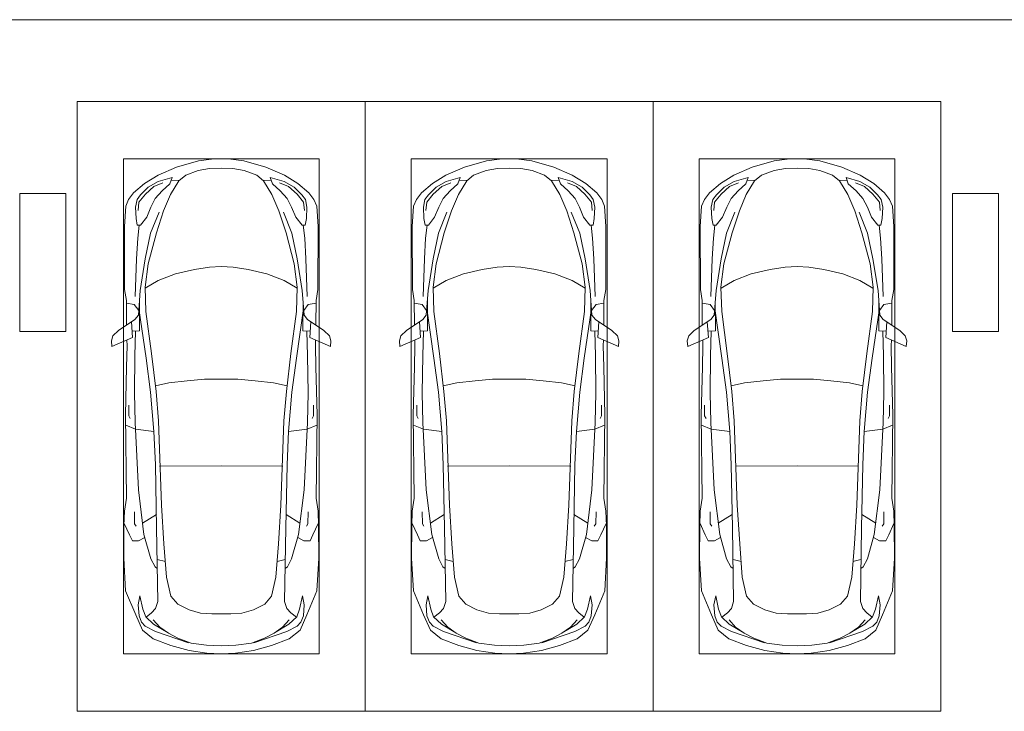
# Model space of a CAD drawing. Header units: millimetres. Extents: x -32229 to 291619, y -13689 to 125138.
# Tile 535 of 565: x 97535 to 106085, y 104350 to 110360. Entities that reach past the tile are written whole.
import ezdxf

# ---------------------------------------------------------------- set-up
doc = ezdxf.new("R2010")
doc.units = ezdxf.units.MM
for name, color, linetype, lineweight in [('A-DETL-GENF-OTLN', 7, 'Continuous', 18), ('A-FLOR-____-OTLN', 7, 'Continuous', 18), ('C-PRKG-____-OTLN', 7, 'Continuous', 18), ('S-COLS-____-MCUT', 7, 'Continuous', 40)]:
    doc.layers.add(name, color=color, linetype=linetype, lineweight=lineweight)

# ---------------------------------------------------------------- blocks, each defined once
blk = doc.blocks.new('АР_Машиноместо - 5300x2500_С-V37--02 ЭМ')
at = {"layer": 'A-DETL-GENF-OTLN', "color": 253, "lineweight": 13, "true_color": 0xaaaaaa}
for p, q in [((1165.1, -503.1), (1052.6, -517.5)), ((1250, -500), (1165.1, -503.1)), ((1250, -500), (1334.9, -503.1)), ((1334.9, -503.1), (1447.4, -517.5)), ((861.8, -571.6), (701.8, -640.4)), ((1052.6, -517.5), (861.8, -571.6)), ((1148.8, -583), (1050.7, -599.4)), ((1250, -581.6), (1148.8, -583)), ((1250, -581.6), (1351.2, -583)), ((1351.2, -583), (1449.3, -599.4)), ((1447.4, -517.5), (1638.2, -571.6)), ((1638.2, -571.6), (1798.2, -640.4)), ((701.8, -640.4), (584.4, -714.6)), ((824.6, -660.9), (703.5, -696.4)), ((804.5, -715.7), (824.6, -660.9)), ((941.4, -642.2), (881.5, -691.6)), ((1050.7, -599.4), (941.4, -642.2)), ((1449.3, -599.4), (1558.6, -642.2)), ((1558.6, -642.2), (1618.5, -691.6)), ((1695.5, -715.7), (1675.4, -660.9)), ((1675.4, -660.9), (1796.5, -696.4)), ((1798.2, -640.4), (1915.6, -714.6)), ((584.4, -714.6), (489, -795.6)), ((616.5, -746.4), (550, -812.3)), ((703.5, -696.4), (616.5, -746.4)), ((737.5, -778.3), (804.5, -715.7)), ((881.5, -691.6), (809.1, -809.4)), ((888.4, -685.9), (815.2, -686.6)), ((1611.6, -685.9), (1684.8, -686.6)), ((1618.5, -691.6), (1690.9, -809.4)), ((1762.5, -778.3), (1695.5, -715.7)), ((1796.5, -696.4), (1883.5, -746.4)), ((1883.5, -746.4), (1950, -812.3)), ((1915.6, -714.6), (2011, -795.6)), ((445.9, -853.1), (420.9, -910.7)), ((489, -795.6), (445.9, -853.1)), ((519.1, -851.5), (505.7, -920)), ((550, -812.3), (519.1, -851.5)), ((639.1, -920), (677.4, -843.7)), ((677.4, -843.7), (737.5, -778.3)), ((809.1, -809.4), (749.2, -950.3)), ((1690.9, -809.4), (1750.8, -950.3)), ((1822.6, -843.7), (1762.5, -778.3)), ((1860.9, -920), (1822.6, -843.7)), ((1950, -812.3), (1980.9, -851.5)), ((1980.9, -851.5), (1994.3, -920)), ((2011, -795.6), (2054.1, -853.1)), ((2054.1, -853.1), (2079.1, -910.7)), ((420.9, -910.7), (409.5, -1087)), ((505.7, -920), (510.2, -1018.7)), ((603.4, -1004.8), (639.1, -920)), ((1896.6, -1004.8), (1860.9, -920)), ((1994.3, -920), (1989.8, -1018.7)), ((2079.1, -910.7), (2090.5, -1087)), ((510.2, -1018.7), (521.5, -1074.5)), ((548.5, -1076.2), (603.4, -1004.8)), ((749.2, -950.3), (687.4, -1141)), ((1750.8, -950.3), (1812.6, -1141)), ((1951.5, -1076.2), (1896.6, -1004.8)), ((1989.8, -1018.7), (1978.5, -1074.5)), ((409.5, -1087), (410.6, -1634.2)), ((521.5, -1074.5), (548.5, -1076.2)), ((1978.5, -1074.5), (1951.5, -1076.2)), ((2090.5, -1087), (2089.4, -1634.2)), ((687.4, -1141), (615.4, -1410.3)), ((1812.6, -1141), (1884.6, -1410.3)), ((615.4, -1410.3), (589.4, -1615.5)), ((1016.6, -1459.9), (1146.9, -1439.4)), ((1146.9, -1439.4), (1250, -1434.1)), ((1353.1, -1439.4), (1250, -1434.1)), ((1483.4, -1459.9), (1353.1, -1439.4)), ((1884.6, -1410.3), (1910.6, -1615.5)), ((703.6, -1557.1), (852.8, -1499)), ((852.8, -1499), (1016.6, -1459.9)), ((1647.2, -1499), (1483.4, -1459.9)), ((1796.4, -1557.1), (1647.2, -1499)), ((589.4, -1615.5), (595.8, -1824.8)), ((590.4, -1624.3), (703.6, -1557.1)), ((1909.6, -1624.3), (1796.4, -1557.1)), ((1910.6, -1615.5), (1904.2, -1824.8)), ((410.6, -1634.2), (426.5, -1730.9)), ((546.5, -1642.6), (530.6, -1857.6)), ((1953.5, -1642.6), (1969.4, -1857.6)), ((2089.4, -1634.2), (2073.5, -1730.9)), ((426.5, -1730.9), (427.5, -1943)), ((495, -1765.3), (426.6, -1753.4)), ((533.6, -1816.8), (495, -1765.3)), ((540.9, -1993.7), (539.8, -1733.1)), ((1959.1, -1993.7), (1960.2, -1733.1)), ((1966.4, -1816.8), (2005, -1765.3)), ((2005, -1765.3), (2073.4, -1753.4)), ((2073.5, -1730.9), (2072.5, -1943)), ((530.6, -1857.6), (500.6, -1894.5)), ((597, -2231), (535, -1798.3)), ((595.8, -1824.8), (644.6, -2191.8)), ((1904.2, -1824.8), (1855.4, -2191.8)), ((1903, -2231), (1965, -1798.3)), ((1969.4, -1857.6), (1999.4, -1894.5)), ((500.6, -1894.5), (357.8, -1990.1)), ((479.9, -2052.9), (471, -1914.3)), ((1999.4, -1894.5), (2142.2, -1990.1)), ((2020.1, -2052.9), (2029, -1914.3)), ((309.5, -2036.1), (296.8, -2079.9)), ((357.8, -1990.1), (309.5, -2036.1)), ((540.9, -1993.7), (476.3, -1997.9)), ((505.9, -1996), (500, -2210.1)), ((1959.1, -1993.7), (2023.7, -1997.9)), ((1994.1, -1996), (2000, -2210.1)), ((2142.2, -1990.1), (2190.5, -2036.1)), ((2190.5, -2036.1), (2203.2, -2079.9)), ((296.8, -2079.9), (301.4, -2130.5)), ((301.4, -2130.5), (479.9, -2052.9)), ((428.2, -2308.5), (432.3, -2119.9)), ((432.3, -2119.9), (430.7, -2073.9)), ((2198.6, -2130.5), (2020.1, -2052.9)), ((2067.7, -2119.9), (2069.3, -2073.9)), ((2071.8, -2308.5), (2067.7, -2119.9)), ((2203.2, -2079.9), (2198.6, -2130.5)), ((500, -2210.1), (495.7, -2532.3)), ((644.6, -2191.8), (684.2, -2522.3)), ((1855.4, -2191.8), (1815.8, -2522.3)), ((2000, -2210.1), (2004.3, -2532.3)), ((417.5, -2723), (428.2, -2308.5)), ((636.6, -2526.5), (597, -2231)), ((1863.4, -2526.5), (1903, -2231)), ((2082.5, -2723), (2071.8, -2308.5)), ((495.7, -2532.3), (501.4, -2789.7)), ((636.6, -2526.5), (665.8, -2867.4)), ((684.2, -2522.3), (704.9, -2775.5)), ((1815.8, -2522.3), (1795.1, -2775.5)), ((1863.4, -2526.5), (1834.2, -2867.4)), ((2004.3, -2532.3), (1998.6, -2789.7)), ((447.8, -2638.7), (447.8, -2733.7)), ((2052.2, -2638.7), (2052.2, -2733.7)), ((426.5, -3446.8), (417.5, -2723)), ((447.8, -2733.7), (459.7, -2756.2)), ((2052.2, -2733.7), (2040.3, -2756.2)), ((2073.5, -3446.8), (2082.5, -2723)), ((505.1, -2846.9), (420.9, -2813.3)), ((501.4, -2789.7), (530.9, -3374.8)), ((704.9, -2775.5), (731.2, -3507.6)), ((1795.1, -2775.5), (1768.8, -3507.6)), ((1998.6, -2789.7), (1969.1, -3374.8)), ((1994.9, -2846.9), (2079.1, -2813.3)), ((665.8, -2867.4), (505.1, -2846.9)), ((665.6, -2864.6), (678.7, -3159.5)), ((1834.4, -2864.6), (1821.3, -3159.5)), ((1834.2, -2867.4), (1994.9, -2846.9)), ((678.7, -3159.5), (689.3, -3705.5)), ((1821.3, -3159.5), (1810.7, -3705.5)), ((530.9, -3374.8), (578.7, -3762.9)), ((1969.1, -3374.8), (1921.3, -3762.9)), ((409.5, -3560), (426.5, -3446.8)), ((2090.5, -3560), (2073.5, -3446.8)), ((405.6, -3688.5), (409.5, -3560)), ((495.5, -3566.1), (496.8, -3671.6)), ((687.1, -3588.8), (566.5, -3663.9)), ((731.2, -3507.6), (752.2, -3845.6)), ((1768.8, -3507.6), (1747.8, -3845.6)), ((1812.9, -3588.8), (1933.5, -3663.9)), ((2004.5, -3566.1), (2003.2, -3671.6)), ((2094.4, -3688.5), (2090.5, -3560)), ((408.2, -3667), (453.1, -3766.3)), ((496.8, -3671.6), (510.1, -3691.5)), ((2003.2, -3671.6), (1989.9, -3691.5)), ((2091.8, -3667), (2046.9, -3766.3)), ((403.4, -3968), (405.6, -3688.5)), ((689.3, -3705.5), (699.7, -4345.5)), ((1810.7, -3705.5), (1800.3, -4345.5)), ((2096.6, -3968), (2094.4, -3688.5)), ((453.1, -3766.3), (478.4, -3819.3)), ((478.4, -3819.3), (532.5, -3818.1)), ((532.5, -3818.1), (585.5, -3790.5)), ((578.7, -3762.9), (638.7, -3975.4)), ((752.2, -3845.6), (774.4, -4132.9)), ((1747.8, -3845.6), (1725.6, -4132.9)), ((1921.3, -3762.9), (1861.3, -3975.4)), ((1967.5, -3818.1), (1914.5, -3790.5)), ((2021.6, -3819.3), (1967.5, -3818.1)), ((2046.9, -3766.3), (2021.6, -3819.3)), ((419.6, -4254.2), (403.4, -3968)), ((638.7, -3975.4), (675.2, -4045.5)), ((1861.3, -3975.4), (1824.8, -4045.5)), ((2080.4, -4254.2), (2096.6, -3968)), ((675.2, -4045.5), (694.6, -4057.6)), ((1824.8, -4045.5), (1805.4, -4057.6)), ((774.4, -4132.9), (812.5, -4298.9)), ((1725.6, -4132.9), (1687.5, -4298.9)), ((507.1, -4462.6), (419.6, -4254.2)), ((1992.9, -4462.6), (2080.4, -4254.2)), ((543.7, -4295.1), (528.4, -4374.7)), ((569.5, -4413.1), (543.7, -4295.1)), ((699.7, -4345.5), (679.6, -4406.3)), ((812.5, -4298.9), (872.7, -4370.2)), ((1687.5, -4298.9), (1627.3, -4370.2)), ((1800.3, -4345.5), (1820.4, -4406.3)), ((1930.5, -4413.1), (1956.3, -4295.1)), ((1956.3, -4295.1), (1971.6, -4374.7)), ((528.4, -4374.7), (536.4, -4471.4)), ((594.6, -4479.3), (569.5, -4413.1)), ((645, -4445.5), (597.3, -4481.4)), ((679.6, -4406.3), (645, -4445.5)), ((872.7, -4370.2), (970.5, -4419.3)), ((970.5, -4419.3), (1069.6, -4447.3)), ((1529.5, -4419.3), (1430.4, -4447.3)), ((1627.3, -4370.2), (1529.5, -4419.3)), ((1820.4, -4406.3), (1855, -4445.5)), ((1855, -4445.5), (1902.7, -4481.4)), ((1905.4, -4479.3), (1930.5, -4413.1)), ((1971.6, -4374.7), (1963.6, -4471.4)), ((565.9, -4595.1), (507.1, -4462.6)), ((536.4, -4471.4), (557.5, -4525.7)), ((557.5, -4525.7), (590.7, -4560.1)), ((661.8, -4543.1), (594.6, -4479.3)), ((717.1, -4568.9), (659.6, -4505.3)), ((1069.6, -4447.3), (1167.1, -4453.2)), ((1167.1, -4453.2), (1250, -4453.9)), ((1332.9, -4453.2), (1250, -4453.9)), ((1430.4, -4447.3), (1332.9, -4453.2)), ((1782.9, -4568.9), (1840.4, -4505.3)), ((1838.2, -4543.1), (1905.4, -4479.3)), ((1942.5, -4525.7), (1909.3, -4560.1)), ((1934.1, -4595.1), (1992.9, -4462.6)), ((1963.6, -4471.4), (1942.5, -4525.7)), ((659.1, -4669.9), (565.9, -4595.1)), ((590.7, -4560.1), (680.7, -4606.5)), ((788.5, -4617.7), (661.8, -4543.1)), ((680.7, -4606.5), (967, -4703.6)), ((791.3, -4619.7), (717.1, -4568.9)), ((1819.3, -4606.5), (1533, -4703.6)), ((1708.7, -4619.7), (1782.9, -4568.9)), ((1711.5, -4617.7), (1838.2, -4543.1)), ((1909.3, -4560.1), (1819.3, -4606.5)), ((1840.9, -4669.9), (1934.1, -4595.1)), ((812.7, -4729.4), (659.1, -4669.9)), ((873.9, -4665.1), (791.3, -4619.7)), ((988.2, -4706.7), (873.9, -4665.1)), ((1511.8, -4706.7), (1626.1, -4665.1)), ((1626.1, -4665.1), (1708.7, -4619.7)), ((1687.3, -4729.4), (1840.9, -4669.9)), ((970.2, -4771.8), (812.7, -4729.4)), ((1126.4, -4794.1), (970.2, -4771.8)), ((1122.2, -4726.4), (988.2, -4706.7)), ((1250, -4731.7), (1122.2, -4726.4)), ((1250, -4731.7), (1377.8, -4726.4)), ((1373.6, -4794.1), (1529.8, -4771.8)), ((1377.8, -4726.4), (1511.8, -4706.7)), ((1529.8, -4771.8), (1687.3, -4729.4)), ((1250, -4800), (1126.4, -4794.1)), ((1250, -4800), (1373.6, -4794.1))]:
    blk.add_line(p, q, dxfattribs=at)
at = {"layer": 'A-DETL-GENF-OTLN', "color": 254, "lineweight": 13, "true_color": 0xd4d4d4}
for p, q in [((664.7, -739.9), (591.7, -805)), ((742.6, -707.8), (664.7, -739.9)), ((1757.4, -707.8), (1835.3, -739.9)), ((1835.3, -739.9), (1908.3, -805)), ((591.7, -805), (534.5, -874.4)), ((1908.3, -805), (1965.5, -874.4)), ((534.5, -874.4), (528.1, -949.5)), ((1965.5, -874.4), (1971.9, -949.5)), ((710.2, -962.8), (636.7, -1146)), ((1789.8, -962.8), (1863.3, -1146)), ((537.4, -1076.1), (524.9, -1188.6)), ((1962.6, -1076.1), (1975.1, -1188.6)), ((524.9, -1188.6), (513.9, -1368.9)), ((636.7, -1146), (590.3, -1367.8)), ((1863.3, -1146), (1909.7, -1367.8)), ((1975.1, -1188.6), (1986.1, -1368.9)), ((590.3, -1367.8), (546.5, -1642.6)), ((1909.7, -1367.8), (1953.5, -1642.6)), ((513.9, -1368.9), (502.3, -1696.3)), ((1986.1, -1368.9), (1997.7, -1696.3)), ((677.9, -2473), (794.6, -2446)), ((794.6, -2446), (955.7, -2426.8)), ((955.7, -2426.8), (1105.5, -2413.7)), ((1105.5, -2413.7), (1250, -2412.9)), ((1394.5, -2413.7), (1250, -2412.9)), ((1544.3, -2426.8), (1394.5, -2413.7)), ((1705.4, -2446), (1544.3, -2426.8)), ((1822.1, -2473), (1705.4, -2446)), ((715.1, -3168.3), (1250, -3167.3)), ((1784.9, -3168.3), (1250, -3167.3)), ((694.6, -3980.4), (765.1, -3996.8)), ((1805.4, -3980.4), (1734.9, -3996.8))]:
    blk.add_line(p, q, dxfattribs=at)
at = {"layer": 'C-PRKG-____-OTLN', "color": 253, "lineweight": 13, "true_color": 0xaaaaaa}
for p, q in [((2500, 0), (0, 0)), ((0, 0), (0, -5300)), ((2500, 0), (2500, -5300)), ((400, -500), (400, -4800)), ((400, -500), (2100, -500)), ((2100, -500), (2100, -4800)), ((400, -4800), (2100, -4800)), ((2500, -5300), (0, -5300))]:
    blk.add_line(p, q, dxfattribs=at)
blk = doc.blocks.new('АР_Машиноместо - 5300x2500_С-V38--02 ЭМ')
at = {"layer": 'A-DETL-GENF-OTLN', "color": 253, "lineweight": 13, "true_color": 0xaaaaaa}
for p, q in [((1126.4, 4794.1), (970.2, 4771.8)), ((1250, 4800), (1126.4, 4794.1)), ((1250, 4800), (1373.6, 4794.1)), ((1373.6, 4794.1), (1529.8, 4771.8)), ((812.7, 4729.4), (659.1, 4669.9)), ((680.7, 4606.5), (967, 4703.6)), ((970.2, 4771.8), (812.7, 4729.4)), ((988.2, 4706.7), (873.9, 4665.1)), ((1122.2, 4726.4), (988.2, 4706.7)), ((1250, 4731.7), (1122.2, 4726.4)), ((1250, 4731.7), (1377.8, 4726.4)), ((1377.8, 4726.4), (1511.8, 4706.7)), ((1511.8, 4706.7), (1626.1, 4665.1)), ((1529.8, 4771.8), (1687.3, 4729.4)), ((1819.3, 4606.5), (1533, 4703.6)), ((1687.3, 4729.4), (1840.9, 4669.9)), ((659.1, 4669.9), (565.9, 4595.1)), ((788.5, 4617.7), (661.8, 4543.1)), ((791.3, 4619.7), (717.1, 4568.9)), ((873.9, 4665.1), (791.3, 4619.7)), ((1626.1, 4665.1), (1708.7, 4619.7)), ((1708.7, 4619.7), (1782.9, 4568.9)), ((1711.5, 4617.7), (1838.2, 4543.1)), ((1840.9, 4669.9), (1934.1, 4595.1)), ((565.9, 4595.1), (507.1, 4462.6)), ((557.5, 4525.7), (590.7, 4560.1)), ((590.7, 4560.1), (680.7, 4606.5)), ((661.8, 4543.1), (594.6, 4479.3)), ((717.1, 4568.9), (659.6, 4505.3)), ((1782.9, 4568.9), (1840.4, 4505.3)), ((1909.3, 4560.1), (1819.3, 4606.5)), ((1838.2, 4543.1), (1905.4, 4479.3)), ((1942.5, 4525.7), (1909.3, 4560.1)), ((1934.1, 4595.1), (1992.9, 4462.6)), ((507.1, 4462.6), (419.6, 4254.2)), ((528.4, 4374.7), (536.4, 4471.4)), ((536.4, 4471.4), (557.5, 4525.7)), ((594.6, 4479.3), (569.5, 4413.1)), ((645, 4445.5), (597.3, 4481.4)), ((970.5, 4419.3), (1069.6, 4447.3)), ((1069.6, 4447.3), (1167.1, 4453.2)), ((1167.1, 4453.2), (1250, 4453.9)), ((1332.9, 4453.2), (1250, 4453.9)), ((1430.4, 4447.3), (1332.9, 4453.2)), ((1529.5, 4419.3), (1430.4, 4447.3)), ((1855, 4445.5), (1902.7, 4481.4)), ((1905.4, 4479.3), (1930.5, 4413.1)), ((1963.6, 4471.4), (1942.5, 4525.7)), ((1971.6, 4374.7), (1963.6, 4471.4)), ((1992.9, 4462.6), (2080.4, 4254.2)), ((543.7, 4295.1), (528.4, 4374.7)), ((569.5, 4413.1), (543.7, 4295.1)), ((679.6, 4406.3), (645, 4445.5)), ((699.7, 4345.5), (679.6, 4406.3)), ((812.5, 4298.9), (872.7, 4370.2)), ((872.7, 4370.2), (970.5, 4419.3)), ((1627.3, 4370.2), (1529.5, 4419.3)), ((1687.5, 4298.9), (1627.3, 4370.2)), ((1800.3, 4345.5), (1820.4, 4406.3)), ((1820.4, 4406.3), (1855, 4445.5)), ((1930.5, 4413.1), (1956.3, 4295.1)), ((1956.3, 4295.1), (1971.6, 4374.7)), ((689.3, 3705.5), (699.7, 4345.5)), ((774.4, 4132.9), (812.5, 4298.9)), ((1725.6, 4132.9), (1687.5, 4298.9)), ((1810.7, 3705.5), (1800.3, 4345.5)), ((419.6, 4254.2), (403.4, 3968)), ((2080.4, 4254.2), (2096.6, 3968)), ((752.2, 3845.6), (774.4, 4132.9)), ((1747.8, 3845.6), (1725.6, 4132.9)), ((638.7, 3975.4), (675.2, 4045.5)), ((675.2, 4045.5), (694.6, 4057.6)), ((1824.8, 4045.5), (1805.4, 4057.6)), ((1861.3, 3975.4), (1824.8, 4045.5)), ((403.4, 3968), (405.6, 3688.5)), ((578.7, 3762.9), (638.7, 3975.4)), ((1921.3, 3762.9), (1861.3, 3975.4)), ((2096.6, 3968), (2094.4, 3688.5)), ((408.2, 3667), (453.1, 3766.3)), ((453.1, 3766.3), (478.4, 3819.3)), ((478.4, 3819.3), (532.5, 3818.1)), ((530.9, 3374.8), (578.7, 3762.9)), ((532.5, 3818.1), (585.5, 3790.5)), ((731.2, 3507.6), (752.2, 3845.6)), ((1768.8, 3507.6), (1747.8, 3845.6)), ((1967.5, 3818.1), (1914.5, 3790.5)), ((1969.1, 3374.8), (1921.3, 3762.9)), ((2021.6, 3819.3), (1967.5, 3818.1)), ((2046.9, 3766.3), (2021.6, 3819.3)), ((2091.8, 3667), (2046.9, 3766.3)), ((405.6, 3688.5), (409.5, 3560)), ((496.8, 3671.6), (510.1, 3691.5)), ((678.7, 3159.5), (689.3, 3705.5)), ((1821.3, 3159.5), (1810.7, 3705.5)), ((2003.2, 3671.6), (1989.9, 3691.5)), ((2094.4, 3688.5), (2090.5, 3560)), ((495.5, 3566.1), (496.8, 3671.6)), ((687.1, 3588.8), (566.5, 3663.9)), ((1812.9, 3588.8), (1933.5, 3663.9)), ((2004.5, 3566.1), (2003.2, 3671.6)), ((409.5, 3560), (426.5, 3446.8)), ((704.9, 2775.5), (731.2, 3507.6)), ((1795.1, 2775.5), (1768.8, 3507.6)), ((2090.5, 3560), (2073.5, 3446.8)), ((426.5, 3446.8), (417.5, 2723)), ((2073.5, 3446.8), (2082.5, 2723)), ((501.4, 2789.7), (530.9, 3374.8)), ((1998.6, 2789.7), (1969.1, 3374.8)), ((665.6, 2864.6), (678.7, 3159.5)), ((1834.4, 2864.6), (1821.3, 3159.5)), ((505.1, 2846.9), (420.9, 2813.3)), ((665.8, 2867.4), (505.1, 2846.9)), ((636.6, 2526.5), (665.8, 2867.4)), ((1834.2, 2867.4), (1994.9, 2846.9)), ((1863.4, 2526.5), (1834.2, 2867.4)), ((1994.9, 2846.9), (2079.1, 2813.3)), ((447.8, 2733.7), (459.7, 2756.2)), ((495.7, 2532.3), (501.4, 2789.7)), ((684.2, 2522.3), (704.9, 2775.5)), ((1815.8, 2522.3), (1795.1, 2775.5)), ((2004.3, 2532.3), (1998.6, 2789.7)), ((2052.2, 2733.7), (2040.3, 2756.2)), ((417.5, 2723), (428.2, 2308.5)), ((447.8, 2638.7), (447.8, 2733.7)), ((2052.2, 2638.7), (2052.2, 2733.7)), ((2082.5, 2723), (2071.8, 2308.5)), ((500, 2210.1), (495.7, 2532.3)), ((636.6, 2526.5), (597, 2231)), ((644.6, 2191.8), (684.2, 2522.3)), ((1855.4, 2191.8), (1815.8, 2522.3)), ((1863.4, 2526.5), (1903, 2231)), ((2000, 2210.1), (2004.3, 2532.3)), ((428.2, 2308.5), (432.3, 2119.9)), ((597, 2231), (535, 1798.3)), ((1903, 2231), (1965, 1798.3)), ((2071.8, 2308.5), (2067.7, 2119.9)), ((505.9, 1996), (500, 2210.1)), ((595.8, 1824.8), (644.6, 2191.8)), ((1904.2, 1824.8), (1855.4, 2191.8)), ((1994.1, 1996), (2000, 2210.1)), ((296.8, 2079.9), (301.4, 2130.5)), ((309.5, 2036.1), (296.8, 2079.9)), ((301.4, 2130.5), (479.9, 2052.9)), ((432.3, 2119.9), (430.7, 2073.9)), ((479.9, 2052.9), (471, 1914.3)), ((2198.6, 2130.5), (2020.1, 2052.9)), ((2020.1, 2052.9), (2029, 1914.3)), ((2067.7, 2119.9), (2069.3, 2073.9)), ((2190.5, 2036.1), (2203.2, 2079.9)), ((2203.2, 2079.9), (2198.6, 2130.5)), ((357.8, 1990.1), (309.5, 2036.1)), ((500.6, 1894.5), (357.8, 1990.1)), ((540.9, 1993.7), (476.3, 1997.9)), ((540.9, 1993.7), (539.8, 1733.1)), ((1959.1, 1993.7), (2023.7, 1997.9)), ((1959.1, 1993.7), (1960.2, 1733.1)), ((1999.4, 1894.5), (2142.2, 1990.1)), ((2142.2, 1990.1), (2190.5, 2036.1)), ((426.5, 1730.9), (427.5, 1943)), ((530.6, 1857.6), (500.6, 1894.5)), ((1969.4, 1857.6), (1999.4, 1894.5)), ((2073.5, 1730.9), (2072.5, 1943)), ((533.6, 1816.8), (495, 1765.3)), ((546.5, 1642.6), (530.6, 1857.6)), ((589.4, 1615.5), (595.8, 1824.8)), ((1910.6, 1615.5), (1904.2, 1824.8)), ((1953.5, 1642.6), (1969.4, 1857.6)), ((1966.4, 1816.8), (2005, 1765.3)), ((410.6, 1634.2), (426.5, 1730.9)), ((495, 1765.3), (426.6, 1753.4)), ((2005, 1765.3), (2073.4, 1753.4)), ((2089.4, 1634.2), (2073.5, 1730.9)), ((409.5, 1087), (410.6, 1634.2)), ((2090.5, 1087), (2089.4, 1634.2)), ((615.4, 1410.3), (589.4, 1615.5)), ((590.4, 1624.3), (703.6, 1557.1)), ((703.6, 1557.1), (852.8, 1499)), ((1796.4, 1557.1), (1647.2, 1499)), ((1909.6, 1624.3), (1796.4, 1557.1)), ((1884.6, 1410.3), (1910.6, 1615.5)), ((852.8, 1499), (1016.6, 1459.9)), ((1016.6, 1459.9), (1146.9, 1439.4)), ((1483.4, 1459.9), (1353.1, 1439.4)), ((1647.2, 1499), (1483.4, 1459.9)), ((687.4, 1141), (615.4, 1410.3)), ((1146.9, 1439.4), (1250, 1434.1)), ((1353.1, 1439.4), (1250, 1434.1)), ((1812.6, 1141), (1884.6, 1410.3)), ((749.2, 950.3), (687.4, 1141)), ((1750.8, 950.3), (1812.6, 1141)), ((420.9, 910.7), (409.5, 1087)), ((510.2, 1018.7), (521.5, 1074.5)), ((521.5, 1074.5), (548.5, 1076.2)), ((548.5, 1076.2), (603.4, 1004.8)), ((1951.5, 1076.2), (1896.6, 1004.8)), ((1978.5, 1074.5), (1951.5, 1076.2)), ((1989.8, 1018.7), (1978.5, 1074.5)), ((2079.1, 910.7), (2090.5, 1087)), ((505.7, 920), (510.2, 1018.7)), ((603.4, 1004.8), (639.1, 920)), ((809.1, 809.4), (749.2, 950.3)), ((1690.9, 809.4), (1750.8, 950.3)), ((1896.6, 1004.8), (1860.9, 920)), ((1994.3, 920), (1989.8, 1018.7)), ((445.9, 853.1), (420.9, 910.7)), ((519.1, 851.5), (505.7, 920)), ((639.1, 920), (677.4, 843.7)), ((1860.9, 920), (1822.6, 843.7)), ((1980.9, 851.5), (1994.3, 920)), ((2054.1, 853.1), (2079.1, 910.7)), ((489, 795.6), (445.9, 853.1)), ((584.4, 714.6), (489, 795.6)), ((550, 812.3), (519.1, 851.5)), ((616.5, 746.4), (550, 812.3)), ((677.4, 843.7), (737.5, 778.3)), ((737.5, 778.3), (804.5, 715.7)), ((881.5, 691.6), (809.1, 809.4)), ((1618.5, 691.6), (1690.9, 809.4)), ((1762.5, 778.3), (1695.5, 715.7)), ((1822.6, 843.7), (1762.5, 778.3)), ((1883.5, 746.4), (1950, 812.3)), ((1915.6, 714.6), (2011, 795.6)), ((1950, 812.3), (1980.9, 851.5)), ((2011, 795.6), (2054.1, 853.1)), ((701.8, 640.4), (584.4, 714.6)), ((703.5, 696.4), (616.5, 746.4)), ((824.6, 660.9), (703.5, 696.4)), ((804.5, 715.7), (824.6, 660.9)), ((888.4, 685.9), (815.2, 686.6)), ((941.4, 642.2), (881.5, 691.6)), ((1558.6, 642.2), (1618.5, 691.6)), ((1611.6, 685.9), (1684.8, 686.6)), ((1695.5, 715.7), (1675.4, 660.9)), ((1675.4, 660.9), (1796.5, 696.4)), ((1796.5, 696.4), (1883.5, 746.4)), ((1798.2, 640.4), (1915.6, 714.6)), ((861.8, 571.6), (701.8, 640.4)), ((1050.7, 599.4), (941.4, 642.2)), ((1148.8, 583), (1050.7, 599.4)), ((1351.2, 583), (1449.3, 599.4)), ((1449.3, 599.4), (1558.6, 642.2)), ((1638.2, 571.6), (1798.2, 640.4)), ((1052.6, 517.5), (861.8, 571.6)), ((1165.1, 503.1), (1052.6, 517.5)), ((1250, 581.6), (1148.8, 583)), ((1250, 581.6), (1351.2, 583)), ((1334.9, 503.1), (1447.4, 517.5)), ((1447.4, 517.5), (1638.2, 571.6)), ((1250, 500), (1165.1, 503.1)), ((1250, 500), (1334.9, 503.1))]:
    blk.add_line(p, q, dxfattribs=at)
at = {"layer": 'A-DETL-GENF-OTLN', "color": 254, "lineweight": 13, "true_color": 0xd4d4d4}
for p, q in [((694.6, 3980.4), (765.1, 3996.8)), ((1805.4, 3980.4), (1734.9, 3996.8)), ((715.1, 3168.3), (1250, 3167.3)), ((1784.9, 3168.3), (1250, 3167.3)), ((677.9, 2473), (794.6, 2446)), ((794.6, 2446), (955.7, 2426.8)), ((955.7, 2426.8), (1105.5, 2413.7)), ((1105.5, 2413.7), (1250, 2412.9)), ((1394.5, 2413.7), (1250, 2412.9)), ((1544.3, 2426.8), (1394.5, 2413.7)), ((1705.4, 2446), (1544.3, 2426.8)), ((1822.1, 2473), (1705.4, 2446)), ((513.9, 1368.9), (502.3, 1696.3)), ((590.3, 1367.8), (546.5, 1642.6)), ((1909.7, 1367.8), (1953.5, 1642.6)), ((1986.1, 1368.9), (1997.7, 1696.3)), ((524.9, 1188.6), (513.9, 1368.9)), ((1975.1, 1188.6), (1986.1, 1368.9)), ((636.7, 1146), (590.3, 1367.8)), ((1863.3, 1146), (1909.7, 1367.8)), ((537.4, 1076.1), (524.9, 1188.6)), ((710.2, 962.8), (636.7, 1146)), ((1789.8, 962.8), (1863.3, 1146)), ((1962.6, 1076.1), (1975.1, 1188.6)), ((534.5, 874.4), (528.1, 949.5)), ((1965.5, 874.4), (1971.9, 949.5)), ((591.7, 805), (534.5, 874.4)), ((1908.3, 805), (1965.5, 874.4)), ((664.7, 739.9), (591.7, 805)), ((1835.3, 739.9), (1908.3, 805)), ((742.6, 707.8), (664.7, 739.9)), ((1757.4, 707.8), (1835.3, 739.9))]:
    blk.add_line(p, q, dxfattribs=at)
at = {"layer": 'C-PRKG-____-OTLN', "color": 253, "lineweight": 13, "true_color": 0xaaaaaa}
for p, q in [((2500, 5300), (0, 5300)), ((0, 0), (0, 5300)), ((2500, 0), (2500, 5300)), ((400, 4800), (2100, 4800)), ((400, 500), (400, 4800)), ((2100, 500), (2100, 4800)), ((400, 500), (2100, 500)), ((2500, 0), (0, 0))]:
    blk.add_line(p, q, dxfattribs=at)
blk = doc.blocks.new('Наметкина 10_РД_АР_П_отсоединено_rvt-1--02 ЭМ')
at = {"layer": 'A-FLOR-____-OTLN', "color": 253, "lineweight": 13, "true_color": 0xaaaaaa}
for p, q in [((120273.8, 110360), (48935.3, 110360)), ((48935.3, 110360), (120273.8, 110360))]:
    blk.add_line(p, q, dxfattribs=at)
at = {"layer": 'S-COLS-____-MCUT', "color": 253, "lineweight": 15, "true_color": 0xaaaaaa}
for p, q in [((97935.3, 108850), (97535.3, 108850)), ((97535.3, 108850), (97535.3, 107650)), ((97935.3, 107650), (97935.3, 108850)), ((106035.3, 108850), (105635.3, 108850)), ((105635.3, 108850), (105635.3, 107650)), ((106035.3, 107650), (106035.3, 108850)), ((97535.3, 107650), (97935.3, 107650)), ((105635.3, 107650), (106035.3, 107650))]:
    blk.add_line(p, q, dxfattribs=at)
at = {"layer": 'C-PRKG-____-OTLN', "color": 253, "lineweight": 13, "true_color": 0xaaaaaa, "rotation": 180}
for p in [(100535.3, 109650), (105535.3, 109650)]:
    blk.add_blockref('АР_Машиноместо - 5300x2500_С-V38--02 ЭМ', p, dxfattribs=at)
at = {"layer": 'C-PRKG-____-OTLN', "color": 253, "lineweight": 13, "true_color": 0xaaaaaa}
blk.add_blockref('АР_Машиноместо - 5300x2500_С-V37--02 ЭМ', (100535.3, 109650), dxfattribs=at)

msp = doc.modelspace()

# ---------------------------------------------------------------- block references
at = {"lineweight": 5}
msp.add_blockref('Наметкина 10_РД_АР_П_отсоединено_rvt-1--02 ЭМ', (0, 0), dxfattribs=at)

doc.saveas('drawing.dxf')
